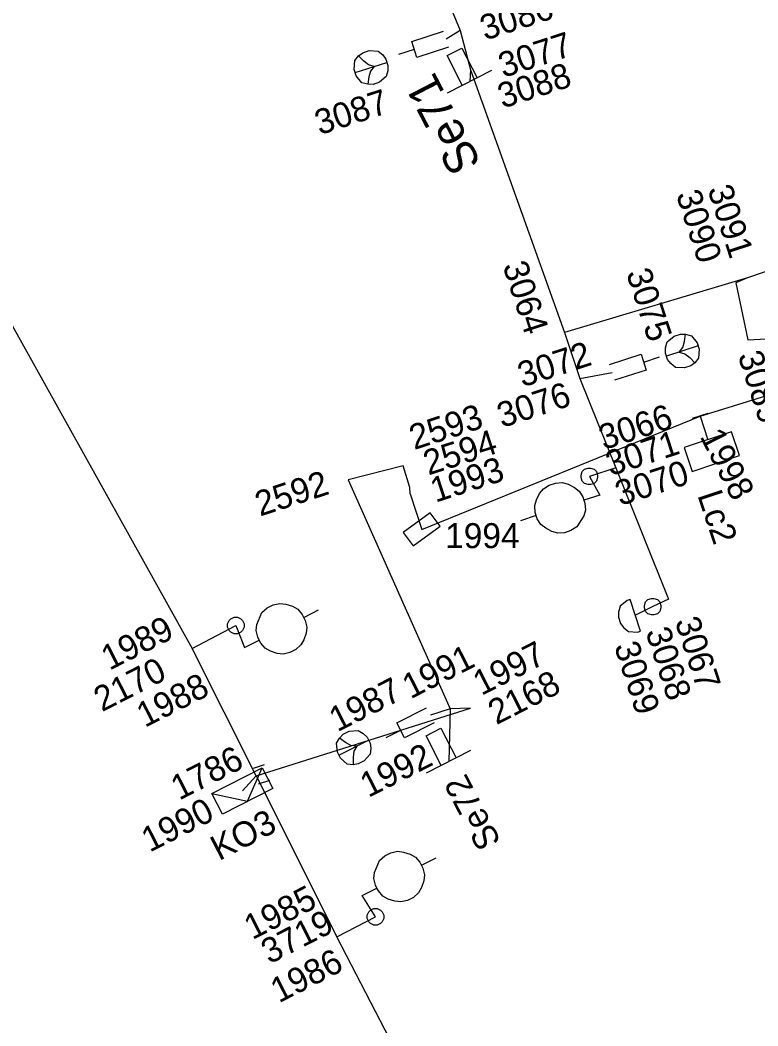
# Model space of a CAD drawing. Extents: x -535557 to -534097, y -1142175 to -1136716.
# Drawn here: x -534476.87 to -534454.73, y -1139527.44 to -1139497.26 of the extents above; entities that cross this region are included whole.
import ezdxf

# ---------------------------------------------------------------- set-up
doc = ezdxf.new("R2010")
doc.units = 0
doc.layers.add('Default', color=7, linetype='Continuous')
doc.layers.add('SS_SZDC', color=7, linetype='Continuous')

# ---------------------------------------------------------------- blocks, each defined once
blk = doc.blocks.new('POINT_DISPLAY')
at = {"layer": 'Default'}
blk.add_line((0, 0), (0, 0), dxfattribs=at)

msp = doc.modelspace()

# ---------------------------------------------------------------- linework, layer by layer
at = {"layer": 'SS_SZDC'}
for p, q in [((-534465.039, -1139494.209), (-534463.67, -1139497.569)), ((-534482.13, -1139497.409), (-534471.71, -1139516.12)), ((-534465.118, -1139497.901), (-534464.167, -1139497.592)), ((-534463.67, -1139497.569), (-534464.09, -1139497.829)), ((-534463.67, -1139497.569), (-534463.359, -1139498.75)), ((-534464.963, -1139498.376), (-534465.118, -1139497.901)), ((-534466.589, -1139498.235), (-534466.399, -1139498.173)), ((-534466.399, -1139498.173), (-534466.13, -1139498.191)), ((-534466.13, -1139498.191), (-534465.989, -1139498.303)), ((-534465.041, -1139498.139), (-534465.516, -1139498.293)), ((-534464.012, -1139498.067), (-534464.963, -1139498.376)), ((-534464.056, -1139498.322), (-534463.611, -1139498.095)), ((-534463.611, -1139498.095), (-534463.157, -1139498.986)), ((-534466.846, -1139498.739), (-534466.828, -1139498.47)), ((-534466.828, -1139498.47), (-534466.716, -1139498.329)), ((-534466.716, -1139498.329), (-534466.589, -1139498.235)), ((-534466.559, -1139498.488), (-534466.716, -1139498.329)), ((-534466.418, -1139498.6), (-534466.559, -1139498.488)), ((-534465.989, -1139498.303), (-534465.895, -1139498.43)), ((-534465.895, -1139498.43), (-534465.833, -1139498.62)), ((-534463.602, -1139499.213), (-534464.056, -1139498.322)), ((-534466.784, -1139498.929), (-534466.846, -1139498.739)), ((-534466.815, -1139498.834), (-534465.864, -1139498.525)), ((-534466.244, -1139498.649), (-534466.418, -1139498.6)), ((-534466.356, -1139498.79), (-534466.405, -1139498.964)), ((-534466.244, -1139498.649), (-534466.356, -1139498.79)), ((-534465.834, -1139498.778), (-534465.883, -1139498.952)), ((-534465.833, -1139498.62), (-534465.834, -1139498.778)), ((-534464.048, -1139499.44), (-534462.711, -1139498.759)), ((-534463.359, -1139498.75), (-534463.38, -1139499.1)), ((-534463.359, -1139498.75), (-534460.539, -1139506.629)), ((-534466.612, -1139499.136), (-534466.784, -1139498.929)), ((-534466.405, -1139498.964), (-534466.438, -1139499.185)), ((-534465.883, -1139498.952), (-534466.09, -1139499.124)), ((-534466.438, -1139499.185), (-534466.612, -1139499.136)), ((-534466.28, -1139499.186), (-534466.438, -1139499.185)), ((-534466.09, -1139499.124), (-534466.28, -1139499.186)), ((-534450.569, -1139503.479), (-534455.05, -1139504.989)), ((-534455.05, -1139504.989), (-534460.539, -1139506.629)), ((-534455.05, -1139504.989), (-534455.399, -1139505.139)), ((-534455.399, -1139505.139), (-534455.039, -1139506.85)), ((-534460.539, -1139506.629), (-534460.079, -1139508.01)), ((-534457.505, -1139507.091), (-534457.456, -1139506.917)), ((-534457.456, -1139506.917), (-534457.249, -1139506.745)), ((-534457.249, -1139506.745), (-534457.059, -1139506.683)), ((-534457.059, -1139506.683), (-534456.901, -1139506.684)), ((-534456.983, -1139507.079), (-534456.934, -1139506.905)), ((-534456.934, -1139506.905), (-534456.901, -1139506.684)), ((-534456.901, -1139506.684), (-534456.727, -1139506.733)), ((-534456.727, -1139506.733), (-534456.555, -1139506.94)), ((-534456.555, -1139506.94), (-534456.493, -1139507.13)), ((-534455.039, -1139506.85), (-534454.479, -1139506.819)), ((-534457.506, -1139507.249), (-534457.505, -1139507.091)), ((-534457.444, -1139507.439), (-534457.506, -1139507.249)), ((-534456.524, -1139507.035), (-534457.475, -1139507.344)), ((-534457.095, -1139507.22), (-534456.983, -1139507.079)), ((-534457.095, -1139507.22), (-534456.921, -1139507.269)), ((-534456.493, -1139507.13), (-534456.511, -1139507.399)), ((-534459.187, -1139507.592), (-534458.236, -1139507.283)), ((-534458.236, -1139507.283), (-534458.081, -1139507.758)), ((-534458.158, -1139507.52), (-534457.683, -1139507.366)), ((-534457.35, -1139507.566), (-534457.444, -1139507.439)), ((-534456.921, -1139507.269), (-534456.78, -1139507.381)), ((-534456.78, -1139507.381), (-534456.623, -1139507.54)), ((-534456.623, -1139507.54), (-534456.75, -1139507.634)), ((-534456.511, -1139507.399), (-534456.623, -1139507.54)), ((-534460.079, -1139508.01), (-534459.109, -1139507.829)), ((-534458.081, -1139507.758), (-534459.032, -1139508.067)), ((-534457.209, -1139507.678), (-534457.35, -1139507.566)), ((-534456.94, -1139507.696), (-534457.209, -1139507.678)), ((-534456.75, -1139507.634), (-534456.94, -1139507.696)), ((-534456.47, -1139509.139), (-534451.89, -1139507.719)), ((-534460.079, -1139508.01), (-534459, -1139510.69)), ((-534456.232, -1139509.061), (-534456.707, -1139509.218)), ((-534464.819, -1139512.54), (-534456.47, -1139509.139)), ((-534456.47, -1139509.139), (-534456.233, -1139509.851)), ((-534455.521, -1139509.615), (-534456.945, -1139510.088)), ((-534455.285, -1139510.327), (-534455.521, -1139509.615)), ((-534456.945, -1139510.088), (-534456.708, -1139510.799)), ((-534456.708, -1139510.799), (-534455.285, -1139510.327)), ((-534465.38, -1139510.629), (-534467.03, -1139511.05)), ((-534465.18, -1139511.28), (-534465.38, -1139510.629)), ((-534460.037, -1139510.914), (-534460.002, -1139510.808)), ((-534460.002, -1139510.808), (-534459.931, -1139510.737)), ((-534459.931, -1139510.737), (-534459.825, -1139510.702)), ((-534459.825, -1139510.702), (-534459.754, -1139510.702)), ((-534459, -1139510.69), (-534459.789, -1139510.95)), ((-534459.754, -1139510.702), (-534459.648, -1139510.737)), ((-534459.648, -1139510.737), (-534459.577, -1139510.808)), ((-534459.577, -1139510.808), (-534459.542, -1139510.914)), ((-534459, -1139510.69), (-534457.42, -1139514.639)), ((-534467.03, -1139511.05), (-534463.97, -1139517.93)), ((-534460.995, -1139511.213), (-534460.805, -1139511.152)), ((-534460.805, -1139511.152), (-534460.599, -1139511.137)), ((-534460.599, -1139511.137), (-534460.426, -1139511.186)), ((-534460.037, -1139510.985), (-534460.037, -1139510.914)), ((-534460.002, -1139511.091), (-534460.037, -1139510.985)), ((-534459.931, -1139511.162), (-534460.002, -1139511.091)), ((-534459.825, -1139511.197), (-534459.931, -1139511.162)), ((-534459.789, -1139510.95), (-534459.479, -1139511.51)), ((-534459.648, -1139511.162), (-534459.754, -1139511.197)), ((-534459.577, -1139511.091), (-534459.648, -1139511.162)), ((-534459.542, -1139510.985), (-534459.577, -1139511.091)), ((-534459.542, -1139510.914), (-534459.542, -1139510.985)), ((-534465.17, -1139511.479), (-534465.18, -1139511.28)), ((-534465.17, -1139511.479), (-534464.819, -1139512.54)), ((-534461.378, -1139511.653), (-534461.282, -1139511.464)), ((-534461.282, -1139511.464), (-534461.17, -1139511.323)), ((-534461.17, -1139511.323), (-534460.995, -1139511.213)), ((-534460.426, -1139511.186), (-534460.237, -1139511.282)), ((-534460.237, -1139511.282), (-534460.095, -1139511.394)), ((-534460.095, -1139511.394), (-534459.986, -1139511.569)), ((-534459.754, -1139511.197), (-534459.825, -1139511.197)), ((-534461.427, -1139511.827), (-534461.378, -1139511.653)), ((-534459.986, -1139511.569), (-534459.955, -1139511.664)), ((-534459.479, -1139511.51), (-534459.955, -1139511.664)), ((-534459.955, -1139511.664), (-534459.924, -1139511.759)), ((-534459.924, -1139511.759), (-534459.91, -1139511.965)), ((-534464.562, -1139512.043), (-534465.371, -1139512.631)), ((-534464.268, -1139512.448), (-534464.562, -1139512.043)), ((-534461.413, -1139512.032), (-534461.427, -1139511.827)), ((-534461.351, -1139512.223), (-534461.413, -1139512.032)), ((-534459.91, -1139511.965), (-534459.959, -1139512.138)), ((-534461.382, -1139512.128), (-534461.857, -1139512.282)), ((-534461.241, -1139512.397), (-534461.351, -1139512.223)), ((-534459.959, -1139512.138), (-534460.167, -1139512.469)), ((-534465.371, -1139512.631), (-534465.077, -1139513.036)), ((-534465.077, -1139513.036), (-534464.268, -1139512.448)), ((-534461.1, -1139512.509), (-534461.241, -1139512.397)), ((-534460.911, -1139512.605), (-534461.1, -1139512.509)), ((-534460.737, -1139512.654), (-534460.911, -1139512.605)), ((-534460.532, -1139512.64), (-534460.737, -1139512.654)), ((-534460.341, -1139512.578), (-534460.532, -1139512.64)), ((-534460.167, -1139512.469), (-534460.341, -1139512.578)), ((-534469.277, -1139514.808), (-534469.076, -1139514.762)), ((-534469.076, -1139514.762), (-534468.897, -1139514.783)), ((-534468.897, -1139514.783), (-534468.695, -1139514.849)), ((-534458.659, -1139514.675), (-534458.866, -1139514.847)), ((-534458.564, -1139514.644), (-534458.659, -1139514.675)), ((-534458.255, -1139515.595), (-534458.564, -1139514.644)), ((-534458.137, -1139514.824), (-534458.102, -1139514.718)), ((-534458.102, -1139514.718), (-534458.031, -1139514.647)), ((-534458.031, -1139514.647), (-534457.925, -1139514.612)), ((-534457.925, -1139514.612), (-534457.854, -1139514.612)), ((-534457.42, -1139514.639), (-534457.89, -1139514.86)), ((-534457.854, -1139514.612), (-534457.748, -1139514.647)), ((-534457.748, -1139514.647), (-534457.677, -1139514.718)), ((-534457.677, -1139514.718), (-534457.642, -1139514.824)), ((-534469.765, -1139515.393), (-534469.611, -1139515.035)), ((-534469.611, -1139515.035), (-534469.455, -1139514.899)), ((-534469.455, -1139514.899), (-534469.277, -1139514.808)), ((-534468.695, -1139514.849), (-534468.538, -1139514.937)), ((-534468.538, -1139514.937), (-534468.403, -1139515.092)), ((-534468.403, -1139515.092), (-534468.312, -1139515.271)), ((-534468.357, -1139515.182), (-534467.912, -1139514.955)), ((-534458.915, -1139515.021), (-534458.916, -1139515.179)), ((-534458.866, -1139514.847), (-534458.915, -1139515.021)), ((-534457.89, -1139514.86), (-534458.409, -1139515.12)), ((-534458.137, -1139514.895), (-534458.137, -1139514.824)), ((-534458.102, -1139515.001), (-534458.137, -1139514.895)), ((-534458.031, -1139515.072), (-534458.102, -1139515.001)), ((-534457.925, -1139515.107), (-534458.031, -1139515.072)), ((-534457.748, -1139515.072), (-534457.854, -1139515.107)), ((-534457.677, -1139515.001), (-534457.748, -1139515.072)), ((-534457.642, -1139514.895), (-534457.677, -1139515.001)), ((-534457.642, -1139514.824), (-534457.642, -1139514.895)), ((-534470.649, -1139515.38), (-534470.599, -1139515.28)), ((-534470.649, -1139515.48), (-534470.649, -1139515.38)), ((-534470.599, -1139515.28), (-534470.549, -1139515.23)), ((-534470.549, -1139515.23), (-534470.449, -1139515.18)), ((-534470.449, -1139515.18), (-534470.349, -1139515.18)), ((-534470.349, -1139515.18), (-534470.249, -1139515.23)), ((-534470.249, -1139515.23), (-534470.199, -1139515.28)), ((-534470.199, -1139515.28), (-534470.149, -1139515.38)), ((-534470.149, -1139515.38), (-534470.149, -1139515.48)), ((-534469.786, -1139515.573), (-534469.765, -1139515.393)), ((-534468.312, -1139515.271), (-534468.266, -1139515.472)), ((-534458.916, -1139515.179), (-534458.854, -1139515.369)), ((-534458.854, -1139515.369), (-534458.76, -1139515.496)), ((-534457.854, -1139515.107), (-534457.925, -1139515.107)), ((-534471.71, -1139516.12), (-534470.399, -1139515.43)), ((-534470.599, -1139515.58), (-534470.649, -1139515.48)), ((-534470.549, -1139515.63), (-534470.599, -1139515.58)), ((-534470.449, -1139515.68), (-534470.549, -1139515.63)), ((-534470.349, -1139515.68), (-534470.449, -1139515.68)), ((-534470.399, -1139515.43), (-534470.14, -1139516.09)), ((-534470.249, -1139515.63), (-534470.349, -1139515.68)), ((-534470.199, -1139515.58), (-534470.249, -1139515.63)), ((-534470.149, -1139515.48), (-534470.199, -1139515.58)), ((-534469.739, -1139515.773), (-534469.786, -1139515.573)), ((-534468.287, -1139515.651), (-534468.352, -1139515.852)), ((-534468.266, -1139515.472), (-534468.287, -1139515.651)), ((-534458.76, -1139515.496), (-534458.619, -1139515.608)), ((-534458.619, -1139515.608), (-534458.35, -1139515.626)), ((-534458.35, -1139515.626), (-534458.255, -1139515.595)), ((-534470.14, -1139516.09), (-534469.694, -1139515.863)), ((-534469.694, -1139515.863), (-534469.739, -1139515.773)), ((-534469.649, -1139515.952), (-534469.694, -1139515.863)), ((-534469.513, -1139516.107), (-534469.649, -1139515.952)), ((-534468.441, -1139516.01), (-534468.596, -1139516.145)), ((-534468.352, -1139515.852), (-534468.441, -1139516.01)), ((-534469.789, -1139519.94), (-534471.71, -1139516.12)), ((-534469.356, -1139516.195), (-534469.513, -1139516.107)), ((-534469.154, -1139516.261), (-534469.356, -1139516.195)), ((-534468.975, -1139516.282), (-534469.154, -1139516.261)), ((-534468.774, -1139516.236), (-534468.975, -1139516.282)), ((-534468.596, -1139516.145), (-534468.774, -1139516.236)), ((-534469.789, -1139519.94), (-534463.359, -1139517.909)), ((-534465.564, -1139518.351), (-534464.673, -1139517.897)), ((-534463.97, -1139517.93), (-534464.56, -1139518.12)), ((-534463.97, -1139517.93), (-534464.01, -1139519.51)), ((-534463.359, -1139517.909), (-534463.97, -1139517.93)), ((-534465.337, -1139518.796), (-534465.564, -1139518.351)), ((-534464.446, -1139518.342), (-534465.337, -1139518.796)), ((-534467.287, -1139518.802), (-534467.176, -1139518.689)), ((-534467.176, -1139518.689), (-534466.997, -1139518.599)), ((-534466.997, -1139518.599), (-534466.729, -1139518.574)), ((-534466.729, -1139518.574), (-534466.572, -1139518.662)), ((-534466.572, -1139518.662), (-534466.459, -1139518.773)), ((-534465.451, -1139518.573), (-534465.896, -1139518.8)), ((-534464.686, -1139518.732), (-534464.241, -1139518.505)), ((-534464.241, -1139518.505), (-534463.787, -1139519.396)), ((-534467.375, -1139518.959), (-534467.287, -1139518.802)), ((-534467.35, -1139519.227), (-534467.375, -1139518.959)), ((-534467.305, -1139519.316), (-534466.414, -1139518.863)), ((-534467.107, -1139518.935), (-534467.287, -1139518.802)), ((-534466.949, -1139519.023), (-534467.107, -1139518.935)), ((-534466.77, -1139519.044), (-534466.949, -1139519.023)), ((-534466.459, -1139518.773), (-534466.369, -1139518.952)), ((-534466.369, -1139518.952), (-534466.345, -1139519.108)), ((-534464.232, -1139519.623), (-534464.686, -1139518.732)), ((-534467.26, -1139519.406), (-534467.35, -1139519.227)), ((-534466.859, -1139519.201), (-534466.88, -1139519.38)), ((-534466.77, -1139519.044), (-534466.859, -1139519.201)), ((-534466.366, -1139519.287), (-534466.543, -1139519.49)), ((-534466.345, -1139519.108), (-534466.366, -1139519.287)), ((-534464.678, -1139519.85), (-534463.341, -1139519.169)), ((-534469.867, -1139519.702), (-534469.534, -1139519.594)), ((-534467.057, -1139519.583), (-534467.26, -1139519.406)), ((-534466.878, -1139519.604), (-534467.057, -1139519.583)), ((-534466.88, -1139519.38), (-534466.878, -1139519.604)), ((-534466.722, -1139519.58), (-534466.878, -1139519.604)), ((-534466.543, -1139519.49), (-534466.722, -1139519.58)), ((-534471.116, -1139520.464), (-534469.601, -1139519.692)), ((-534470.041, -1139520.701), (-534469.601, -1139519.692)), ((-534469.601, -1139519.692), (-534469.283, -1139520.315)), ((-534469.789, -1139519.94), (-534470.199, -1139520.389)), ((-534469.789, -1139519.94), (-534467.369, -1139524.77)), ((-534469.712, -1139520.177), (-534469.379, -1139520.069)), ((-534470.798, -1139521.087), (-534471.116, -1139520.464)), ((-534471.116, -1139520.464), (-534470.041, -1139520.701)), ((-534469.283, -1139520.315), (-534470.798, -1139521.087)), ((-534466.081, -1139522.475), (-534465.925, -1139522.339)), ((-534465.925, -1139522.339), (-534465.747, -1139522.248)), ((-534465.747, -1139522.248), (-534465.546, -1139522.202)), ((-534465.546, -1139522.202), (-534465.367, -1139522.223)), ((-534465.367, -1139522.223), (-534465.165, -1139522.289)), ((-534465.165, -1139522.289), (-534465.008, -1139522.377)), ((-534466.235, -1139522.833), (-534466.081, -1139522.475)), ((-534465.008, -1139522.377), (-534464.873, -1139522.532)), ((-534464.873, -1139522.532), (-534464.782, -1139522.711)), ((-534464.827, -1139522.622), (-534464.382, -1139522.395)), ((-534466.256, -1139523.013), (-534466.235, -1139522.833)), ((-534464.782, -1139522.711), (-534464.736, -1139522.912)), ((-534464.736, -1139522.912), (-534464.757, -1139523.091)), ((-534466.209, -1139523.213), (-534466.256, -1139523.013)), ((-534466.164, -1139523.303), (-534466.209, -1139523.213)), ((-534464.757, -1139523.091), (-534464.822, -1139523.292)), ((-534466.609, -1139523.53), (-534466.164, -1139523.303)), ((-534466.21, -1139524.17), (-534466.609, -1139523.53)), ((-534466.119, -1139523.392), (-534466.164, -1139523.303)), ((-534465.983, -1139523.547), (-534466.119, -1139523.392)), ((-534465.826, -1139523.635), (-534465.983, -1139523.547)), ((-534464.911, -1139523.45), (-534465.066, -1139523.585)), ((-534464.822, -1139523.292), (-534464.911, -1139523.45)), ((-534465.624, -1139523.701), (-534465.826, -1139523.635)), ((-534465.445, -1139523.722), (-534465.624, -1139523.701)), ((-534465.244, -1139523.676), (-534465.445, -1139523.722)), ((-534465.066, -1139523.585), (-534465.244, -1139523.676)), ((-534466.46, -1139524.12), (-534466.41, -1139524.02)), ((-534466.46, -1139524.22), (-534466.46, -1139524.12)), ((-534466.41, -1139524.02), (-534466.36, -1139523.97)), ((-534466.36, -1139523.97), (-534466.26, -1139523.92)), ((-534466.26, -1139523.92), (-534466.16, -1139523.92)), ((-534466.16, -1139523.92), (-534466.06, -1139523.97)), ((-534466.06, -1139523.97), (-534466.01, -1139524.02)), ((-534466.01, -1139524.02), (-534465.96, -1139524.12)), ((-534465.96, -1139524.12), (-534465.96, -1139524.22)), ((-534467.369, -1139524.77), (-534466.21, -1139524.17)), ((-534466.41, -1139524.32), (-534466.46, -1139524.22)), ((-534466.36, -1139524.37), (-534466.41, -1139524.32)), ((-534466.26, -1139524.42), (-534466.36, -1139524.37)), ((-534466.16, -1139524.42), (-534466.26, -1139524.42)), ((-534466.06, -1139524.37), (-534466.16, -1139524.42)), ((-534466.01, -1139524.32), (-534466.06, -1139524.37)), ((-534465.96, -1139524.22), (-534466.01, -1139524.32)), ((-534465.609, -1139528.149), (-534467.369, -1139524.77))]:
    msp.add_line(p, q, dxfattribs=at)

# ---------------------------------------------------------------- block references
for p in [(-534463.67, -1139497.569), (-534464.09, -1139497.829), (-534466.34, -1139498.68), (-534463.359, -1139498.75), (-534463.38, -1139499.1), (-534455.399, -1139505.139), (-534455.05, -1139504.989), (-534460.539, -1139506.629), (-534455.039, -1139506.85), (-534457, -1139507.19), (-534459.109, -1139507.829), (-534460.079, -1139508.01), (-534456.47, -1139509.139), (-534465.38, -1139510.629), (-534459, -1139510.69), (-534467.03, -1139511.05), (-534459.789, -1139510.95), (-534459.789, -1139510.95), (-534465.18, -1139511.28), (-534465.17, -1139511.479), (-534459.479, -1139511.51), (-534464.819, -1139512.54), (-534457.42, -1139514.639), (-534457.89, -1139514.86), (-534457.89, -1139514.86), (-534458.409, -1139515.12), (-534470.399, -1139515.43), (-534470.399, -1139515.43), (-534471.71, -1139516.12), (-534470.14, -1139516.09), (-534464.56, -1139518.12), (-534463.97, -1139517.93), (-534463.359, -1139517.909), (-534466.859, -1139519.09), (-534464.01, -1139519.51), (-534469.789, -1139519.94), (-534470.199, -1139520.389), (-534466.609, -1139523.53), (-534466.21, -1139524.17), (-534466.21, -1139524.17), (-534467.369, -1139524.77)]:
    msp.add_blockref('POINT_DISPLAY', p, dxfattribs=at)

# ---------------------------------------------------------------- texts
for s, height, rotation, p in [('3086', 0.75, 18, (-534462.92, -1139497.875)), ('3077', 0.75, 18, (-534462.371, -1139498.995)), ('3088', 0.75, 18, (-534462.393, -1139499.917)), ('Se71', 1, 117.3757, (-534463.018, -1139501.554)), ('3087', 0.75, 18, (-534467.881, -1139500.714)), ('3090', 0.75, 288, (-534457.197, -1139502.488)), ('3091', 0.75, 288, (-534456.252, -1139502.334)), ('3064', 0.75, 288, (-534462.398, -1139504.627)), ('3075', 0.75, 288, (-534458.692, -1139504.843)), ('3072', 0.75, 18, (-534461.793, -1139508.282)), ('3089', 0.75, 288, (-534455.345, -1139507.317)), ('3076', 0.75, 18, (-534462.411, -1139509.5)), ('2593', 0.75, 18, (-534465.044, -1139510.162)), ('3066', 0.75, 18, (-534459.354, -1139510.163)), ('2594', 0.75, 18, (-534464.621, -1139510.926)), ('3071', 0.75, 18, (-534459.15, -1139510.947)), ('1998', 0.75, 297, (-534456.488, -1139509.746)), ('1993', 0.75, 18, (-534464.409, -1139511.744)), ('3070', 0.75, 18, (-534458.865, -1139511.843)), ('2592', 0.75, 18, (-534469.671, -1139512.158)), ('Lc2', 0.75, 288.3756, (-534456.554, -1139511.511)), ('1989', 0.75, 27, (-534474.187, -1139516.784)), ('3067', 0.75, 288, (-534457.232, -1139515.298)), ('3068', 0.75, 288, (-534458.112, -1139515.612)), ('1997', 0.75, 27, (-534463.031, -1139517.544)), ('3069', 0.75, 288, (-534459.054, -1139516.04)), ('1991', 0.75, 27, (-534465.154, -1139517.643)), ('2170', 0.75, 27, (-534474.41, -1139518.029)), ('1988', 0.75, 27, (-534473.126, -1139518.501)), ('2168', 0.75, 27, (-534462.579, -1139518.419)), ('1987', 0.75, 27, (-534467.348, -1139518.632)), ('1992', 0.75, 27, (-534466.419, -1139520.604)), ('1786', 0.75, 27, (-534472.094, -1139520.683)), ('Se72', 0.75, 117.3756, (-534462.427, -1139521.913)), ('1990', 0.75, 27, (-534472.979, -1139522.244)), ('KO3', 0.75, 27.3757, (-534470.898, -1139522.498)), ('1985', 0.75, 27, (-534469.9, -1139524.87)), ('3719', 0.75, 27, (-534469.388, -1139525.6)), ('1986', 0.75, 27, (-534469.106, -1139526.767))]:
    msp.add_text(s, height=height, rotation=rotation, dxfattribs=at).set_placement(p)
msp.add_text('1994', height=0.75, dxfattribs=at).set_placement((-534464.115, -1139513.104))

doc.saveas('drawing.dxf')
